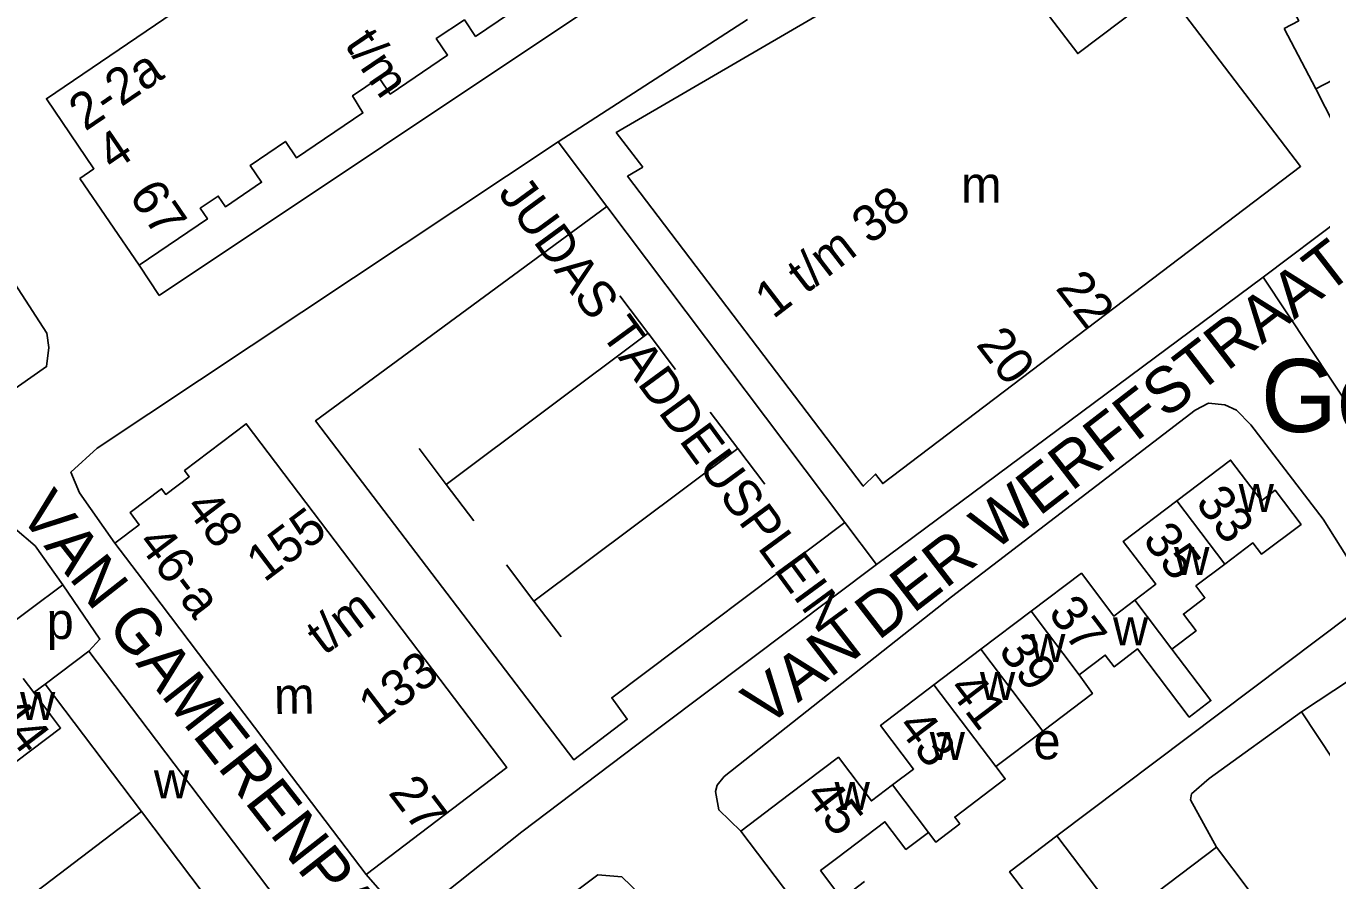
# Model space of a CAD drawing. Extents: x 159294 to 161936, y 384538 to 386517.
# Drawn here: x 160263.3 to 160405.2, y 385926.1 to 386019.8 of the extents above; entities that cross this region are included whole.
import ezdxf

# ---------------------------------------------------------------- set-up
doc = ezdxf.new("R2010")
doc.units = 0
for name, color, linetype in [('BLT_Basislijn', 7, 'Continuous'), ('BLT_Bebouwing', 7, 'Continuous'), ('BLT_Bebouwing_beschrifting', 7, 'Continuous'), ('BLT_Centroide', 7, 'Continuous'), ('BLT_Huisnummer', 7, 'Continuous'), ('BLT_Huisnummer_ tussenligend', 7, 'Continuous'), ('BLT_Huisnummer_reeks', 7, 'Continuous'), ('BLT_Onderverdeling_panden', 7, 'Continuous'), ('BLT_Straatnaam', 7, 'Continuous'), ('BLT_Straatnaam_verkleind', 7, 'Continuous')]:
    doc.layers.add(name, color=color, linetype=linetype)

msp = doc.modelspace()

# ---------------------------------------------------------------- linework, layer by layer
at = {"layer": 'BLT_Basislijn'}
for p, q in [((160344.6, 386034.78), (160277.84, 385990.21)), ((160275.68, 385993.54), (160277.84, 385990.21)), ((160328.32, 385990.19), (160331.62, 385985.83)), ((160331.42, 385986.1), (160309.31, 385969.51)), ((160331.42, 385986.1), (160334.43, 385982.12)), ((160338.24, 385977.44), (160341.25, 385973.46)), ((160306.34, 385973.43), (160309.31, 385969.51)), ((160341.25, 385973.46), (160318.92, 385956.7)), ((160341.25, 385973.46), (160344.23, 385969.53)), ((160309.31, 385969.51), (160312.32, 385965.53)), ((160315.9, 385960.69), (160318.92, 385956.7)), ((160267.31, 385958.48), (160259.47, 385952.64)), ((160318.92, 385956.7), (160321.89, 385952.78)), ((160376.22, 385930.97), (160410.84, 385957.07)), ((160265.35, 385947.6), (160264.11, 385946.68))]:
    msp.add_line(p, q, dxfattribs=at)
for points in [[(160342.32, 386020.47), (160321.57, 386007.06)], [(160398.8, 385992.24), (160407.56, 385998.81), (160407.65, 386006.84), (160404.57, 386012.88)], [(160273.01, 385963.08), (160269.14, 385968.58), (160268.18, 385970.85), (160271.05, 385973.47), (160321.57, 386007.06)], [(160321.57, 386007.06), (160326.91, 385999.98)], [(160253.36, 386004.89), (160265.54, 385986.07), (160265.78, 385984.51), (160265.51, 385982.43), (160254.57, 385974.75), (160204.35, 385940.92)], [(160326.91, 385999.98), (160294.99, 385976.49), (160323.29, 385939.3), (160329.14, 385943.77), (160327.45, 385946.11), (160352.98, 385965.32)], [(160326.91, 385999.98), (160352.98, 385965.32)], [(160356.45, 385960.74), (160398.8, 385992.24)], [(160411.49, 385973.11), (160398.8, 385992.24)], [(160341.59, 385931.48), (160339.17, 385933.82), (160338.82, 385935.83), (160338.98, 385936.53), (160339.77, 385937.5), (160364.66, 385957.19), (160391.38, 385977.64), (160392.81, 385978.4), (160394.61, 385978.23), (160395.9, 385977.66), (160397.47, 385976.04), (160405.38, 385965.7), (160409.91, 385958.48), (160410.84, 385957.07)], [(160352.98, 385965.32), (160356.45, 385960.74)], [(160267.31, 385958.48), (160264.27, 385962.77), (160262.04, 385964.69), (160259.27, 385964.72), (160252.67, 385960.55)], [(160356.45, 385960.74), (160332.88, 385943.02), (160317.58, 385931.42)], [(160267.31, 385958.48), (160271.37, 385952.54), (160270.16, 385951.24)], [(160393.69, 385929.75), (160390.87, 385934.93), (160390.96, 385935.57), (160392.89, 385937.26), (160403.01, 385944.57)], [(160244.6, 385909.8), (160245.45, 385910.48), (160275.91, 385933.65)], [(160317.58, 385931.42), (160307.8, 385923.65), (160305.73, 385922.66), (160303.53, 385923.29), (160300.53, 385926.73)], [(160255.64, 385873.98), (160325.93, 385926.72), (160328.55, 385926.47), (160330.57, 385924.56), (160331.53, 385923.24)]]:
    msp.add_lwpolyline(points, dxfattribs=at)
at = {"layer": 'BLT_Bebouwing'}
for p, q in [((160404.57, 386012.88), (160436.1, 386029.1)), ((160269.16, 386003.06), (160275.68, 385993.54)), ((160276.03, 385959.1), (160273.01, 385963.08)), ((160280.13, 385953.68), (160276.03, 385959.1)), ((160367.89, 385951.43), (160373.4, 385955.6)), ((160284.22, 385948.27), (160280.13, 385953.68)), ((160270.16, 385951.24), (160265.35, 385947.6)), ((160291.87, 385922.56), (160270.16, 385951.24)), ((160362.75, 385947.52), (160367.89, 385951.43)), ((160264.11, 385946.68), (160262.94, 385948.22)), ((160288.29, 385942.9), (160284.22, 385948.27)), ((160409.94, 385949.14), (160403.01, 385944.57)), ((160265.35, 385947.6), (160275.91, 385933.65)), ((160403.01, 385944.57), (160406.51, 385939.27)), ((160292.36, 385937.52), (160288.29, 385942.9)), ((160369.54, 385938.57), (160374.66, 385942.45)), ((160300.53, 385926.73), (160292.36, 385937.52)), ((160341.59, 385931.48), (160346.93, 385935.54)), ((160275.91, 385933.65), (160287.07, 385918.92)), ((160353.56, 385915.69), (160341.59, 385931.48)), ((160393.69, 385929.75), (160397.18, 385925.14))]:
    msp.add_line(p, q, dxfattribs=at)
for points in [[(160310.02, 386042.04), (160279.37, 386021.21), (160265.5, 386011.79), (160270.71, 386004.12), (160269.16, 386003.06)], [(160275.68, 385993.54), (160283.14, 385998.61), (160282.35, 385999.78), (160284.32, 386001.12), (160285.11, 385999.95), (160289.08, 386002.64), (160287.82, 386004.46), (160291.68, 386007.1), (160292.91, 386005.3), (160300.18, 386010.24), (160299.04, 386012.11), (160301.95, 386014.09), (160303.18, 386012.29), (160309.45, 386016.57), (160308.21, 386018.39), (160311.3, 386020.43), (160312.52, 386018.62), (160319.86, 386023.61), (160318.88, 386025.58), (160320.38, 386026.61), (160321.62, 386024.8), (160342.05, 386038.66)], [(160401.12, 386019.5), (160402.71, 386020.33), (160396.24, 386032.36)], [(160404.57, 386012.88), (160401.12, 386019.5)], [(160273.01, 385963.08), (160275.67, 385965.09), (160274.66, 385966.42), (160278.11, 385969.03), (160278.58, 385968.41), (160281.15, 385970.35), (160280.63, 385971.03), (160287.4, 385976.15), (160315.96, 385938.48), (160300.53, 385926.73)], [(160389.37, 385967.71), (160395.25, 385972.17), (160398.62, 385967.72), (160400.14, 385968.87), (160402.98, 385965.13), (160398.64, 385961.85), (160397.7, 385963.1), (160394.63, 385960.78)], [(160384.75, 385956.82), (160387.05, 385958.56), (160383.49, 385963.26), (160389.37, 385967.71)], [(160394.63, 385960.78), (160391.45, 385958.37), (160392.43, 385957.08), (160390.08, 385955.3), (160391.47, 385953.47), (160388.82, 385951.46)], [(160373.4, 385955.6), (160378.9, 385959.77), (160382.45, 385955.07), (160384.75, 385956.82)], [(160388.82, 385951.46), (160393.1, 385945.8), (160390.72, 385944), (160385.05, 385951.47), (160382.48, 385949.52), (160381.51, 385950.8), (160378.67, 385948.64)], [(160374.66, 385942.45), (160380.1, 385946.57), (160378.67, 385948.64)], [(160262.27, 385939.15), (160267.06, 385942.79), (160265.96, 385944.23), (160264.11, 385946.68)], [(160358.2, 385936.56), (160360.51, 385938.3), (160356.89, 385943.08), (160362.75, 385947.52)], [(160346.93, 385935.54), (160352.27, 385939.59), (160355.9, 385934.81), (160358.2, 385936.56)], [(160362.14, 385931.36), (160362.95, 385930.3), (160365.58, 385932.3), (160365.02, 385933.04), (160370.55, 385937.23), (160369.54, 385938.57)], [(160352.2, 385928.59), (160357.38, 385932.52), (160359.68, 385929.5), (160362.14, 385931.36)], [(160381.5, 385913.25), (160378.48, 385917.23), (160371.04, 385927.04), (160372.24, 385927.95), (160376.22, 385930.97)], [(160376.22, 385930.97), (160383.19, 385921.78), (160393.69, 385929.75)], [(160355.12, 385925.96), (160352.66, 385924.09), (160350.33, 385927.17), (160352.2, 385928.59)]]:
    msp.add_lwpolyline(points, dxfattribs=at)
msp.add_lwpolyline([(160330.83, 386004.27), (160327.94, 386008.08), (160349.27, 386020.51), (160367.53, 386031.15), (160378.5, 386016.74), (160388, 386023.96), (160402.91, 386004.37), (160357.13, 385969.6), (160356.35, 385970.64), (160354.99, 385969.31), (160329.17, 386003.29)], close=True, dxfattribs=at)
at = {"layer": 'BLT_Onderverdeling_panden'}
for p, q in [((160389.37, 385967.71), (160394.63, 385960.78)), ((160384.75, 385956.82), (160388.82, 385951.46)), ((160378.67, 385948.64), (160373.4, 385955.6)), ((160374.66, 385942.45), (160367.89, 385951.43)), ((160369.54, 385938.57), (160362.75, 385947.52)), ((160358.2, 385936.56), (160362.14, 385931.36))]:
    msp.add_line(p, q, dxfattribs=at)

# ---------------------------------------------------------------- texts
at = {"layer": 'BLT_Bebouwing_beschrifting'}
msp.add_text('Gemeenschapshuis', height=8, dxfattribs=at).set_placement((160398.57, 385975.25))
at = {"layer": 'BLT_Centroide'}
for s, p in [('m', (160365.71, 386000.38)), ('w', (160396.13, 385966.47)), ('w', (160389.06, 385959.56)), ('p', (160265.52, 385952.56)), ('w', (160382.36, 385951.88)), ('w', (160373.28, 385950.03)), ('w', (160367.78, 385945.86)), ('w', (160262.61, 385943.69)), ('w', (160362.28, 385939.31)), ('e', (160373.64, 385939.38)), ('w', (160277.28, 385935.08)), ('w', (160351.86, 385933.81))]:
    msp.add_text(s, height=4, dxfattribs=at).set_placement(p)
msp.add_text('m', height=4, rotation=1, dxfattribs=at).set_placement((160290.46, 385944.32))
at = {"layer": 'BLT_Huisnummer'}
for s, rotation, p in [('33', 307.1688, (160391.3, 385967.47)), ('37', 307.1716, (160375.16, 385955.39)), ('41', 307.1679, (160364.21, 385947.05)), ('44', 307.1621, (160259.38, 385944.43)), ('45', 307.1579, (160348.5, 385935.39))]:
    msp.add_text(s, height=4, rotation=rotation, dxfattribs=at).set_placement(p)
at = {"layer": 'BLT_Huisnummer_ tussenligend'}
for s, rotation, p in [('35', 307.1574, (160385.51, 385963.42)), ('39', 307.1716, (160369.7, 385951.27)), ('43', 307.1679, (160358.62, 385942.94))]:
    msp.add_text(s, height=4, rotation=rotation, dxfattribs=at).set_placement(p)
at = {"layer": 'BLT_Huisnummer_reeks'}
for s, rotation, p in [('t/m', 304.1882, (160298.09, 386017.72)), ('2-2a', 34.1905, (160269.75, 386008.16)), ('4', 34.1905, (160272.8, 386003.74)), ('67', 304.1857, (160274.45, 386001.15)), ('1 t/m 38', 37.5517, (160345.13, 385987.57)), ('22', 307.5092, (160375.98, 385991)), ('20', 307.5092, (160367.27, 385984.82)), ('48', 307.116, (160280.58, 385966.97)), ('155', 37.1227, (160289.38, 385958.7)), ('46-a', 307.1267, (160275.34, 385963.07)), ('t/m', 37.1232, (160295.94, 385950.69)), ('133', 37.4791, (160301.7, 385942.94)), ('27', 307.1226, (160302.87, 385935.69))]:
    msp.add_text(s, height=4, rotation=rotation, dxfattribs=at).set_placement(p)
at = {"layer": 'BLT_Straatnaam'}
for s, rotation, p in [('VAN DER WERFFSTRAAT', 37.6878, (160344.3, 385942.78)), ('VAN GAMERENPAD', 308.0779, (160262.38, 385966.28))]:
    msp.add_text(s, height=5, rotation=rotation, dxfattribs=at).set_placement(p)
at = {"layer": 'BLT_Straatnaam_verkleind'}
msp.add_text('JUDAS TADDEUSPLEIN', height=4, rotation=306.2193, dxfattribs=at).set_placement((160314.89, 386001.41))

doc.saveas('drawing.dxf')
